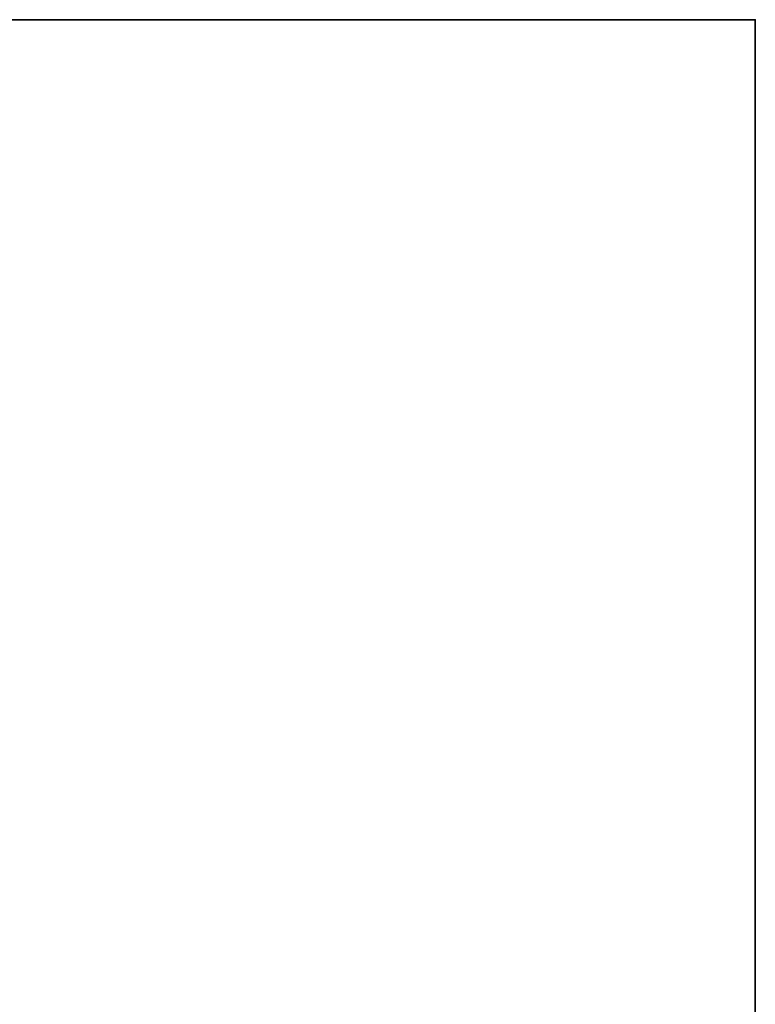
# Model space of a CAD drawing. Header units: millimetres. Extents: x -603 to 3703, y -115 to 249.
# Tile 1056 of 1056: x 3606 to 3703, y 101 to 230. Entities that reach past the tile are written whole.
import ezdxf

# ---------------------------------------------------------------- set-up
doc = ezdxf.new("R2010")
doc.units = ezdxf.units.MM
doc.layers.add('151', color=7, linetype='Continuous', true_color=0xffffff)

# ---------------------------------------------------------------- blocks, each defined once
blk = doc.blocks.new('UG_SURFACE_003')
at = {"layer": '151', "color": 252, "linetype": 'Continuous', "lineweight": 35}
for points in [[(2297, 230.4, 2212.25), (3703, 230.4, 2212.25), (3553, 230.4, 2062.25), (2447, 230.4, 2062.25)], [(3703, -13.3, 2212.25), (3703, 230.4, 2212.25), (2297, 230.4, 2212.25), (2297, -13.3, 2212.25)], [(3553, -13.3, -7.75), (3553, 230.4, -7.75), (3703, 230.4, -7.75), (3703, -13.3, -7.75)], [(3703, 230.4, 2212.25), (3703, 230.4, -7.75), (3553, 230.4, -7.75), (3553, 230.4, 2062.25)], [(3703, -13.3, -7.75), (3703, 230.4, -7.75), (3703, 230.4, 2212.25), (3703, -13.3, 2212.25)]]:
    blk.add_3dface(points, dxfattribs=at)

msp = doc.modelspace()

# ---------------------------------------------------------------- linework, layer by layer
at = {"layer": '151', "color": 252, "linetype": 'Continuous', "lineweight": -3, "true_color": 0x939598}
for p, q in [((2297, 230.4, 2212.25), (3703, 230.4, 2212.25)), ((3553, 230.4, -7.75), (3703, 230.4, -7.75)), ((3703, -13.3, 2212.25), (3703, 230.4, 2212.25)), ((3703, 230.4, 2212.25), (3703, 230.4, -7.75)), ((3703, 230.4, -7.75), (3703, -13.3, -7.75))]:
    msp.add_line(p, q, dxfattribs=at)

# ---------------------------------------------------------------- block references
msp.add_blockref('UG_SURFACE_003', (0, 0), dxfattribs=at)

doc.saveas('drawing.dxf')
